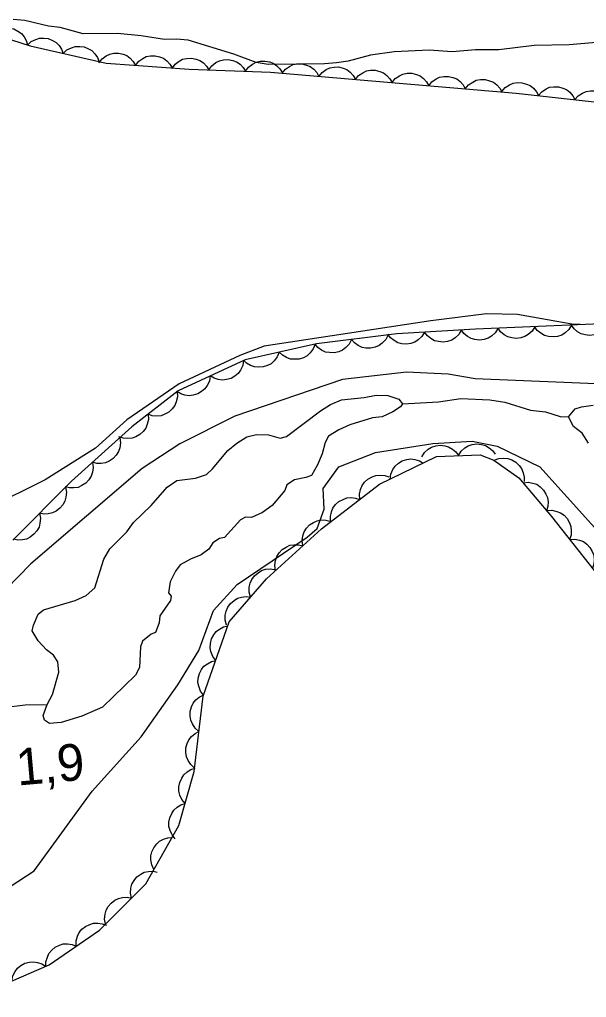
# Model space of a CAD drawing. Extents: x 336540 to 340074, y 5572036 to 5573747.
# Drawn here: x 338013.4 to 338059.7, y 5572669.5 to 5572749.3 of the extents above; entities that cross this region are included whole.
import ezdxf

# ---------------------------------------------------------------- set-up
doc = ezdxf.new("R2010")
doc.units = 0
for name, color, linetype in [('Niveau 2', 7, 'Continuous'), ('Niveau 3', 7, 'Continuous'), ('Niveau 4', 7, 'Continuous'), ('Niveau 44', 7, 'Continuous'), ('Niveau 7', 7, 'Continuous')]:
    doc.layers.add(name, color=color, linetype=linetype)

msp = doc.modelspace()

# ---------------------------------------------------------------- linework, layer by layer
at = {"layer": 'Niveau 2'}
for points in [[(338038.35, 5572745.7), (338033.73, 5572745.64), (338032.77, 5572745.79), (338030.95, 5572746.48), (338027.21, 5572747.63), (338026.25, 5572747.72), (338025.29, 5572747.69), (338023.37, 5572747.99), (338021.45, 5572748.17), (338018.63, 5572748.15), (338016.76, 5572748.67), (338015.8, 5572748.76), (338013.87, 5572749.22), (338012.91, 5572749.31)], [(338061.19, 5572747.49), (338058.32, 5572747.25), (338055.45, 5572747.18), (338052.59, 5572746.83), (338050.67, 5572746.84), (338048.76, 5572746.68), (338046.89, 5572746.8), (338044.02, 5572746.68), (338042.11, 5572746.41), (338040.27, 5572745.91), (338039.31, 5572745.78), (338038.35, 5572745.7)], [(338084.95, 5572728.78), (338081.02, 5572724.92), (338076.38, 5572723.33), (338071.92, 5572721.05), (338067.92, 5572719.83), (338061.84, 5572719.5), (338050.64, 5572719.96), (338048.43, 5572720.35), (338045.04, 5572720.52), (338039.81, 5572719.91), (338031.01, 5572716.92), (338026.54, 5572714.67), (338023.44, 5572712.64), (338014.35, 5572704.87), (338008.25, 5572698.62)], [(338059.21, 5572724.4), (338058.55, 5572724.44), (338054.1, 5572725.22), (338051.58, 5572725.28), (338047.03, 5572724.7), (338033.41, 5572722.64), (338031.44, 5572721.88), (338026.47, 5572719.57), (338022.21, 5572716.63), (338019.63, 5572714.32), (338015.52, 5572711.72), (338010.9, 5572709.45)], [(338012.67, 5572678.51), (338014.63, 5572679.79), (338019.37, 5572686.3), (338023.37, 5572690.74), (338026.36, 5572694.98), (338028.09, 5572697.79), (338029.28, 5572701.06), (338031.2, 5572703.19), (338036.92, 5572707.04), (338037.73, 5572707.76), (338038.32, 5572709.33), (338038.24, 5572711.03), (338039.52, 5572712.78), (338042.5, 5572713.96), (338047.19, 5572714.7), (338050.4, 5572714.87), (338052.44, 5572714.47), (338055.93, 5572712.78), (338062.38, 5572705.62)]]:
    msp.add_lwpolyline(points, dxfattribs=at)
at = {"layer": 'Niveau 4'}
for points in [[(338044.71, 5572717.92), (338047.65, 5572718.1), (338049.46, 5572718.36), (338051.83, 5572718.25), (338053.07, 5572718.06), (338055.15, 5572717.42), (338056.39, 5572717.28), (338057.59, 5572716.91), (338058.27, 5572716.87)], [(338012.14, 5572693.14), (338013.89, 5572693.35), (338015.69, 5572693.39)]]:
    msp.add_lwpolyline(points, dxfattribs=at)
at = {"layer": 'Niveau 44'}
for points in [[(338008.01, 5572749.18), (338014.31, 5572747.17), (338020.5, 5572745.74), (338027.29, 5572745.27), (338033.93, 5572745.01), (338054, 5572743.3), (338061.09, 5572742.51), (338067.64, 5572741.53), (338073.84, 5572740.96), (338079.72, 5572740.15)], [(338011.23, 5572748.15), (338011.56, 5572748.41), (338011.94, 5572748.56), (338012.26, 5572748.64), (338012.61, 5572748.62), (338012.97, 5572748.54), (338013.31, 5572748.36), (338013.59, 5572748.18), (338013.81, 5572747.91), (338013.99, 5572747.59), (338014.09, 5572747.24)], [(338014.09, 5572747.22), (338014.39, 5572747.51), (338014.76, 5572747.68), (338015.07, 5572747.79), (338015.42, 5572747.8), (338015.79, 5572747.75), (338016.14, 5572747.6), (338016.43, 5572747.44), (338016.67, 5572747.19), (338016.88, 5572746.88), (338017.01, 5572746.55)], [(338017.01, 5572746.55), (338017.31, 5572746.83), (338017.68, 5572747.01), (338017.99, 5572747.11), (338018.35, 5572747.12), (338018.71, 5572747.07), (338019.07, 5572746.93), (338019.35, 5572746.77), (338019.59, 5572746.51), (338019.8, 5572746.21), (338019.93, 5572745.87)], [(338019.92, 5572745.78), (338020.18, 5572746.11), (338020.51, 5572746.34), (338020.8, 5572746.49), (338021.15, 5572746.56), (338021.52, 5572746.57), (338021.89, 5572746.48), (338022.2, 5572746.37), (338022.48, 5572746.15), (338022.73, 5572745.88), (338022.91, 5572745.57)], [(338022.91, 5572745.57), (338023.17, 5572745.9), (338023.5, 5572746.14), (338023.79, 5572746.29), (338024.14, 5572746.35), (338024.51, 5572746.36), (338024.88, 5572746.27), (338025.19, 5572746.16), (338025.47, 5572745.95), (338025.72, 5572745.68), (338025.9, 5572745.37)], [(338025.9, 5572745.32), (338026.15, 5572745.66), (338026.48, 5572745.9), (338026.76, 5572746.07), (338027.11, 5572746.14), (338027.48, 5572746.16), (338027.85, 5572746.08), (338028.16, 5572745.98), (338028.45, 5572745.78), (338028.71, 5572745.51), (338028.9, 5572745.21)], [(338028.9, 5572745.21), (338029.15, 5572745.54), (338029.47, 5572745.79), (338029.76, 5572745.95), (338030.1, 5572746.02), (338030.47, 5572746.04), (338030.85, 5572745.96), (338031.16, 5572745.86), (338031.45, 5572745.66), (338031.71, 5572745.4), (338031.9, 5572745.09)], [(338031.9, 5572745.09), (338032.14, 5572745.43), (338032.47, 5572745.67), (338032.76, 5572745.83), (338033.1, 5572745.91), (338033.47, 5572745.92), (338033.85, 5572745.85), (338034.16, 5572745.75), (338034.44, 5572745.54), (338034.7, 5572745.28), (338034.9, 5572744.97)], [(338034.89, 5572744.93), (338035.15, 5572745.25), (338035.49, 5572745.48), (338035.79, 5572745.63), (338036.13, 5572745.69), (338036.5, 5572745.69), (338036.87, 5572745.59), (338037.18, 5572745.48), (338037.46, 5572745.26), (338037.71, 5572744.99), (338037.88, 5572744.67)], [(338037.88, 5572744.67), (338038.14, 5572745), (338038.48, 5572745.23), (338038.78, 5572745.37), (338039.12, 5572745.43), (338039.49, 5572745.44), (338039.86, 5572745.34), (338040.17, 5572745.23), (338040.45, 5572745.01), (338040.69, 5572744.73), (338040.87, 5572744.42)], [(338040.87, 5572744.42), (338041.13, 5572744.74), (338041.47, 5572744.97), (338041.77, 5572745.12), (338042.11, 5572745.18), (338042.48, 5572745.18), (338042.85, 5572745.08), (338043.16, 5572744.97), (338043.43, 5572744.75), (338043.68, 5572744.48), (338043.86, 5572744.16)], [(338043.86, 5572744.16), (338044.12, 5572744.49), (338044.46, 5572744.72), (338044.75, 5572744.86), (338045.1, 5572744.93), (338045.47, 5572744.93), (338045.84, 5572744.83), (338046.15, 5572744.72), (338046.42, 5572744.5), (338046.67, 5572744.22), (338046.85, 5572743.91)], [(338046.85, 5572743.91), (338047.11, 5572744.23), (338047.45, 5572744.46), (338047.74, 5572744.61), (338048.09, 5572744.67), (338048.46, 5572744.67), (338048.83, 5572744.58), (338049.14, 5572744.46), (338049.41, 5572744.24), (338049.66, 5572743.97), (338049.84, 5572743.65)], [(338049.84, 5572743.65), (338050.1, 5572743.98), (338050.44, 5572744.21), (338050.73, 5572744.36), (338051.08, 5572744.42), (338051.45, 5572744.42), (338051.82, 5572744.32), (338052.13, 5572744.21), (338052.4, 5572743.99), (338052.65, 5572743.71), (338052.83, 5572743.4)], [(338052.83, 5572743.43), (338053.1, 5572743.75), (338053.44, 5572743.97), (338053.74, 5572744.11), (338054.09, 5572744.16), (338054.46, 5572744.15), (338054.83, 5572744.04), (338055.13, 5572743.92), (338055.4, 5572743.7), (338055.64, 5572743.42), (338055.81, 5572743.1)], [(338055.81, 5572743.1), (338056.08, 5572743.42), (338056.43, 5572743.64), (338056.72, 5572743.78), (338057.07, 5572743.83), (338057.44, 5572743.82), (338057.81, 5572743.71), (338058.11, 5572743.59), (338058.38, 5572743.37), (338058.63, 5572743.08), (338058.79, 5572742.77)], [(338058.79, 5572742.77), (338059.06, 5572743.08), (338059.41, 5572743.3), (338059.71, 5572743.44), (338060.05, 5572743.49), (338060.42, 5572743.49), (338060.79, 5572743.38), (338061.09, 5572743.26), (338061.36, 5572743.03), (338061.61, 5572742.75), (338061.77, 5572742.43)], [(338079.72, 5572740.15), (338086.04, 5572740.25), (338090.44, 5572738.51), (338090.39, 5572737.39), (338089.56, 5572736.1), (338088.9, 5572735.4), (338084.4, 5572731.56), (338079.77, 5572728.41), (338075.37, 5572726.69), (338069.28, 5572725.16), (338063.48, 5572724.56), (338050.68, 5572724.02), (338044.26, 5572723.65), (338037.68, 5572722.82), (338031.85, 5572721.53), (338026.4, 5572718.99), (338022.61, 5572716.05), (338017.68, 5572711.62), (338012.88, 5572706.8)], [(338058.5, 5572724.35), (338058.28, 5572723.99), (338057.98, 5572723.73), (338057.71, 5572723.54), (338057.37, 5572723.44), (338057, 5572723.39), (338056.62, 5572723.44), (338056.31, 5572723.51), (338056, 5572723.69), (338055.72, 5572723.93), (338055.51, 5572724.22)], [(338061.5, 5572724.48), (338061.28, 5572724.12), (338060.98, 5572723.85), (338060.7, 5572723.67), (338060.37, 5572723.56), (338060, 5572723.52), (338059.62, 5572723.56), (338059.3, 5572723.64), (338059, 5572723.82), (338058.72, 5572724.06), (338058.5, 5572724.35)], [(338043.53, 5572723.56), (338043.34, 5572723.19), (338043.06, 5572722.89), (338042.8, 5572722.69), (338042.47, 5572722.55), (338042.11, 5572722.48), (338041.73, 5572722.49), (338041.41, 5572722.54), (338041.09, 5572722.7), (338040.79, 5572722.91), (338040.55, 5572723.18)], [(338046.52, 5572723.78), (338046.3, 5572723.42), (338046, 5572723.15), (338045.73, 5572722.96), (338045.4, 5572722.85), (338045.03, 5572722.8), (338044.65, 5572722.84), (338044.33, 5572722.91), (338044.03, 5572723.09), (338043.74, 5572723.32), (338043.52, 5572723.61)], [(338049.51, 5572723.95), (338049.3, 5572723.59), (338049, 5572723.32), (338048.73, 5572723.13), (338048.39, 5572723.02), (338048.03, 5572722.97), (338047.65, 5572723.01), (338047.33, 5572723.08), (338047.02, 5572723.26), (338046.74, 5572723.49), (338046.52, 5572723.78)], [(338052.51, 5572724.1), (338052.29, 5572723.74), (338051.99, 5572723.47), (338051.71, 5572723.29), (338051.37, 5572723.18), (338051.01, 5572723.14), (338050.63, 5572723.19), (338050.31, 5572723.26), (338050.01, 5572723.44), (338049.73, 5572723.68), (338049.51, 5572723.97)], [(338055.51, 5572724.22), (338055.29, 5572723.87), (338054.98, 5572723.6), (338054.71, 5572723.42), (338054.37, 5572723.31), (338054.01, 5572723.26), (338053.63, 5572723.31), (338053.31, 5572723.39), (338053.01, 5572723.57), (338052.72, 5572723.81), (338052.51, 5572724.1)], [(338037.58, 5572722.8), (338037.42, 5572722.41), (338037.17, 5572722.09), (338036.93, 5572721.86), (338036.62, 5572721.7), (338036.27, 5572721.59), (338035.88, 5572721.57), (338035.56, 5572721.59), (338035.23, 5572721.71), (338034.91, 5572721.9), (338034.65, 5572722.15)], [(338040.55, 5572723.18), (338040.36, 5572722.81), (338040.08, 5572722.52), (338039.82, 5572722.31), (338039.5, 5572722.18), (338039.14, 5572722.1), (338038.75, 5572722.12), (338038.43, 5572722.16), (338038.11, 5572722.32), (338037.81, 5572722.54), (338037.57, 5572722.81)], [(338034.65, 5572722.15), (338034.49, 5572721.76), (338034.24, 5572721.44), (338034, 5572721.21), (338033.69, 5572721.05), (338033.34, 5572720.94), (338032.95, 5572720.92), (338032.63, 5572720.94), (338032.3, 5572721.07), (338031.98, 5572721.25), (338031.72, 5572721.5)], [(338031.73, 5572721.47), (338031.66, 5572721.06), (338031.48, 5572720.69), (338031.3, 5572720.42), (338031.03, 5572720.19), (338030.71, 5572720.01), (338030.34, 5572719.91), (338030.02, 5572719.86), (338029.67, 5572719.91), (338029.32, 5572720.02), (338029.01, 5572720.21)], [(338029.01, 5572720.21), (338028.94, 5572719.79), (338028.76, 5572719.43), (338028.58, 5572719.15), (338028.31, 5572718.93), (338027.99, 5572718.74), (338027.62, 5572718.64), (338027.3, 5572718.59), (338026.95, 5572718.64), (338026.6, 5572718.75), (338026.29, 5572718.94)], [(338026.3, 5572718.91), (338026.33, 5572718.5), (338026.24, 5572718.1), (338026.12, 5572717.79), (338025.91, 5572717.51), (338025.64, 5572717.26), (338025.3, 5572717.08), (338025, 5572716.96), (338024.64, 5572716.93), (338024.28, 5572716.96), (338023.93, 5572717.08)], [(338023.93, 5572717.08), (338023.96, 5572716.66), (338023.87, 5572716.26), (338023.75, 5572715.95), (338023.54, 5572715.68), (338023.27, 5572715.42), (338022.93, 5572715.24), (338022.63, 5572715.12), (338022.27, 5572715.09), (338021.9, 5572715.13), (338021.56, 5572715.24)], [(338021.62, 5572715.16), (338021.68, 5572714.75), (338021.62, 5572714.35), (338021.52, 5572714.03), (338021.33, 5572713.74), (338021.08, 5572713.47), (338020.75, 5572713.26), (338020.46, 5572713.12), (338020.11, 5572713.07), (338019.74, 5572713.07), (338019.39, 5572713.16)], [(338046.28, 5572713.6), (338046.5, 5572713.95), (338046.8, 5572714.22), (338047.08, 5572714.4), (338047.42, 5572714.5), (338047.78, 5572714.55), (338048.16, 5572714.5), (338048.48, 5572714.42), (338048.78, 5572714.24), (338049.06, 5572714), (338049.27, 5572713.71)], [(338049.27, 5572713.71), (338049.5, 5572714.06), (338049.8, 5572714.33), (338050.08, 5572714.51), (338050.41, 5572714.61), (338050.78, 5572714.66), (338051.16, 5572714.61), (338051.48, 5572714.53), (338051.78, 5572714.35), (338052.06, 5572714.11), (338052.27, 5572713.82)], [(338019.39, 5572713.16), (338019.45, 5572712.74), (338019.39, 5572712.34), (338019.29, 5572712.03), (338019.1, 5572711.73), (338018.85, 5572711.46), (338018.52, 5572711.26), (338018.23, 5572711.11), (338017.88, 5572711.06), (338017.51, 5572711.07), (338017.16, 5572711.15)], [(338019.96, 5572674.95), (338023.75, 5572678.75), (338026.46, 5572683.49), (338027.7, 5572687.92), (338028.43, 5572694.06), (338030.57, 5572700.14), (338033.6, 5572703.65), (338038.09, 5572707.72), (338042.82, 5572711.36), (338047.5, 5572713.64), (338051.04, 5572713.77), (338052.17, 5572713.34), (338054.21, 5572711.89), (338056.87, 5572708.74), (338060.36, 5572704.32)], [(338043.7, 5572711.79), (338043.76, 5572712.2), (338043.93, 5572712.57), (338044.11, 5572712.85), (338044.38, 5572713.08), (338044.69, 5572713.27), (338045.06, 5572713.38), (338045.38, 5572713.44), (338045.73, 5572713.39), (338046.09, 5572713.28), (338046.4, 5572713.1)], [(338052.19, 5572713.33), (338052.58, 5572713.47), (338052.99, 5572713.5), (338053.32, 5572713.47), (338053.65, 5572713.35), (338053.96, 5572713.16), (338054.24, 5572712.89), (338054.44, 5572712.64), (338054.57, 5572712.31), (338054.64, 5572711.95), (338054.64, 5572711.59)], [(338041.22, 5572710.13), (338041.19, 5572710.55), (338041.29, 5572710.94), (338041.41, 5572711.25), (338041.62, 5572711.53), (338041.89, 5572711.78), (338042.23, 5572711.96), (338042.54, 5572712.08), (338042.89, 5572712.11), (338043.26, 5572712.07), (338043.6, 5572711.96)], [(338054.55, 5572711.49), (338054.96, 5572711.54), (338055.36, 5572711.46), (338055.67, 5572711.36), (338055.96, 5572711.15), (338056.22, 5572710.89), (338056.42, 5572710.56), (338056.56, 5572710.27), (338056.6, 5572709.92), (338056.58, 5572709.55), (338056.48, 5572709.2)], [(338017.19, 5572711.13), (338017.27, 5572710.72), (338017.23, 5572710.31), (338017.15, 5572709.99), (338016.97, 5572709.69), (338016.74, 5572709.4), (338016.42, 5572709.18), (338016.14, 5572709.02), (338015.79, 5572708.95), (338015.42, 5572708.93), (338015.07, 5572709)], [(338038.84, 5572708.3), (338038.82, 5572708.72), (338038.91, 5572709.11), (338039.03, 5572709.42), (338039.24, 5572709.7), (338039.52, 5572709.95), (338039.86, 5572710.13), (338040.16, 5572710.25), (338040.51, 5572710.28), (338040.88, 5572710.24), (338041.22, 5572710.13)], [(338056.5, 5572709.21), (338056.91, 5572709.24), (338057.31, 5572709.15), (338057.62, 5572709.04), (338057.9, 5572708.83), (338058.15, 5572708.56), (338058.34, 5572708.22), (338058.46, 5572707.92), (338058.49, 5572707.57), (338058.47, 5572707.2), (338058.36, 5572706.86)], [(338015.07, 5572709), (338015.15, 5572708.59), (338015.11, 5572708.19), (338015.03, 5572707.86), (338014.86, 5572707.56), (338014.62, 5572707.28), (338014.31, 5572707.05), (338014.02, 5572706.89), (338013.68, 5572706.82), (338013.31, 5572706.81), (338012.95, 5572706.87)], [(338036.57, 5572706.34), (338036.51, 5572706.76), (338036.57, 5572707.16), (338036.67, 5572707.48), (338036.86, 5572707.77), (338037.11, 5572708.04), (338037.43, 5572708.25), (338037.73, 5572708.39), (338038.07, 5572708.45), (338038.44, 5572708.44), (338038.79, 5572708.36)], [(338058.36, 5572706.86), (338058.77, 5572706.89), (338059.17, 5572706.8), (338059.48, 5572706.68), (338059.76, 5572706.47), (338060.01, 5572706.2), (338060.2, 5572705.87), (338060.32, 5572705.57), (338060.35, 5572705.22), (338060.32, 5572704.85), (338060.22, 5572704.5)], [(338034.35, 5572704.33), (338034.29, 5572704.74), (338034.35, 5572705.14), (338034.45, 5572705.46), (338034.64, 5572705.76), (338034.89, 5572706.03), (338035.21, 5572706.23), (338035.5, 5572706.38), (338035.85, 5572706.43), (338036.22, 5572706.43), (338036.57, 5572706.34)], [(338032.3, 5572702.14), (338032.19, 5572702.55), (338032.2, 5572702.95), (338032.26, 5572703.28), (338032.41, 5572703.6), (338032.63, 5572703.9), (338032.92, 5572704.14), (338033.2, 5572704.32), (338033.53, 5572704.42), (338033.9, 5572704.46), (338034.26, 5572704.41)], [(338030.34, 5572699.87), (338030.23, 5572700.28), (338030.24, 5572700.68), (338030.3, 5572701.01), (338030.45, 5572701.32), (338030.67, 5572701.62), (338030.96, 5572701.87), (338031.23, 5572702.05), (338031.57, 5572702.14), (338031.94, 5572702.19), (338032.3, 5572702.14)], [(338029.46, 5572696.98), (338029.21, 5572697.31), (338029.07, 5572697.7), (338029, 5572698.02), (338029.03, 5572698.37), (338029.12, 5572698.73), (338029.31, 5572699.06), (338029.5, 5572699.33), (338029.78, 5572699.54), (338030.1, 5572699.72), (338030.45, 5572699.81)], [(338028.46, 5572694.15), (338028.21, 5572694.48), (338028.08, 5572694.87), (338028.01, 5572695.19), (338028.03, 5572695.54), (338028.13, 5572695.9), (338028.31, 5572696.23), (338028.5, 5572696.5), (338028.78, 5572696.71), (338029.11, 5572696.89), (338029.46, 5572696.98)], [(338028.09, 5572691.17), (338027.77, 5572691.45), (338027.55, 5572691.79), (338027.42, 5572692.09), (338027.37, 5572692.44), (338027.38, 5572692.81), (338027.49, 5572693.18), (338027.61, 5572693.48), (338027.84, 5572693.75), (338028.12, 5572693.99), (338028.44, 5572694.15)], [(338027.73, 5572688.19), (338027.42, 5572688.47), (338027.2, 5572688.81), (338027.06, 5572689.11), (338027.01, 5572689.46), (338027.02, 5572689.83), (338027.13, 5572690.2), (338027.26, 5572690.5), (338027.48, 5572690.77), (338027.77, 5572691.01), (338028.09, 5572691.17)], [(338026.97, 5572685.3), (338026.7, 5572685.62), (338026.53, 5572685.99), (338026.44, 5572686.31), (338026.45, 5572686.66), (338026.52, 5572687.02), (338026.68, 5572687.37), (338026.85, 5572687.65), (338027.12, 5572687.88), (338027.43, 5572688.07), (338027.77, 5572688.19)], [(338026.16, 5572682.41), (338025.89, 5572682.73), (338025.73, 5572683.1), (338025.64, 5572683.42), (338025.64, 5572683.77), (338025.71, 5572684.13), (338025.87, 5572684.48), (338026.04, 5572684.76), (338026.31, 5572684.99), (338026.62, 5572685.18), (338026.97, 5572685.3)], [(338024.41, 5572679.91), (338024.23, 5572680.29), (338024.16, 5572680.69), (338024.15, 5572681.02), (338024.24, 5572681.36), (338024.4, 5572681.69), (338024.64, 5572681.99), (338024.88, 5572682.22), (338025.19, 5572682.38), (338025.54, 5572682.49), (338025.9, 5572682.51)], [(338022.58, 5572677.57), (338022.5, 5572677.98), (338022.54, 5572678.39), (338022.61, 5572678.71), (338022.79, 5572679.01), (338023.03, 5572679.3), (338023.34, 5572679.52), (338023.62, 5572679.68), (338023.97, 5572679.75), (338024.34, 5572679.76), (338024.69, 5572679.7)], [(338020.46, 5572675.45), (338020.38, 5572675.86), (338020.42, 5572676.26), (338020.5, 5572676.58), (338020.67, 5572676.89), (338020.91, 5572677.17), (338021.22, 5572677.39), (338021.51, 5572677.55), (338021.85, 5572677.62), (338022.22, 5572677.64), (338022.58, 5572677.57)], [(338009.67, 5572669.46), (338015.85, 5572672.13), (338019.96, 5572674.95)], [(338018.07, 5572673.65), (338018.06, 5572674.07), (338018.18, 5572674.46), (338018.31, 5572674.76), (338018.54, 5572675.03), (338018.83, 5572675.26), (338019.18, 5572675.42), (338019.49, 5572675.53), (338019.84, 5572675.53), (338020.2, 5572675.48), (338020.54, 5572675.35)], [(338015.59, 5572671.95), (338015.59, 5572672.37), (338015.71, 5572672.76), (338015.84, 5572673.06), (338016.07, 5572673.33), (338016.36, 5572673.56), (338016.7, 5572673.72), (338017.01, 5572673.83), (338017.36, 5572673.84), (338017.73, 5572673.78), (338018.07, 5572673.65)], [(338012.81, 5572670.82), (338012.89, 5572671.23), (338013.08, 5572671.59), (338013.27, 5572671.86), (338013.54, 5572672.07), (338013.87, 5572672.25), (338014.24, 5572672.34), (338014.56, 5572672.38), (338014.91, 5572672.32), (338015.26, 5572672.2), (338015.56, 5572672.01)]]:
    msp.add_lwpolyline(points, dxfattribs=at)
at = {"layer": 'Niveau 7'}
for points in [[(338015.69, 5572693.39), (338016.12, 5572694.19), (338016.65, 5572696.01), (338016.57, 5572696.86), (338016.22, 5572697.41), (338015.65, 5572697.85), (338014.95, 5572698.57), (338014.48, 5572699.4), (338014.58, 5572699.86), (338014.96, 5572700.77), (338015.4, 5572701.12), (338017.98, 5572701.86), (338018.88, 5572702.28), (338019.59, 5572702.91), (338020.33, 5572705.25), (338020.82, 5572706.1), (338022.2, 5572707.49), (338022.75, 5572708.24), (338024.18, 5572709.63), (338025.5, 5572711.13), (338026.28, 5572711.66), (338027.8, 5572711.86), (338028.7, 5572712.17), (338029.2, 5572712.63), (338030.46, 5572714.13), (338031.18, 5572714.71), (338032.01, 5572715.24), (338032.8, 5572715.43), (338033.76, 5572715.39), (338034.73, 5572715.13), (338035.23, 5572715.26), (338038.01, 5572717.36), (338038.84, 5572717.89), (338039.74, 5572718.25), (338041.59, 5572718.46), (338042.55, 5572718.65), (338043.51, 5572718.62), (338044.42, 5572718.3), (338044.71, 5572717.92), (338044.55, 5572717.69), (338043.93, 5572717.28), (338043.04, 5572716.86), (338042.25, 5572716.78), (338040.4, 5572716.23), (338039.51, 5572715.81), (338038.67, 5572715.29), (338038.4, 5572714.77), (338038.14, 5572713.86), (338037.77, 5572712.95), (338037.28, 5572712.09), (338036.83, 5572711.91), (338035.88, 5572711.72), (338035.26, 5572711.31), (338035.11, 5572710.85), (338034.06, 5572709.64), (338033.28, 5572709.06), (338032.39, 5572708.64), (338031.88, 5572708.69), (338031.49, 5572708.45), (338030.17, 5572707.01), (338029.78, 5572706.94), (338029.22, 5572706.59), (338028.89, 5572706.07), (338028.28, 5572705.61), (338027.39, 5572705.25), (338026.55, 5572704.78), (338026.17, 5572704.26), (338025.74, 5572703.4), (338025.59, 5572702.49), (338025.82, 5572702.22), (338025.77, 5572701.88), (338024.9, 5572700.61), (338024.85, 5572700.05), (338024.53, 5572699.25), (338024.2, 5572699.13), (338023.48, 5572698.55), (338023.32, 5572698.09), (338023.24, 5572696.4), (338022.92, 5572695.77), (338020.21, 5572693.16), (338018.53, 5572692.44), (338016.85, 5572691.9), (338015.9, 5572691.82), (338015.49, 5572692.09), (338015.37, 5572692.48), (338015.69, 5572693.39)], [(338058.27, 5572716.87), (338058.82, 5572717.51), (338059.32, 5572717.69), (338060.28, 5572717.83)], [(338059.9, 5572714.71), (338059.37, 5572715.55), (338058.68, 5572716.09), (338058.27, 5572716.87)]]:
    msp.add_lwpolyline(points, dxfattribs=at)

# ---------------------------------------------------------------- texts
at = {"layer": 'Niveau 3'}
msp.add_text('1,9    ', height=2.9999, rotation=5.04747, dxfattribs=at).set_placement((338013.29, 5572686.76))

doc.saveas('drawing.dxf')
